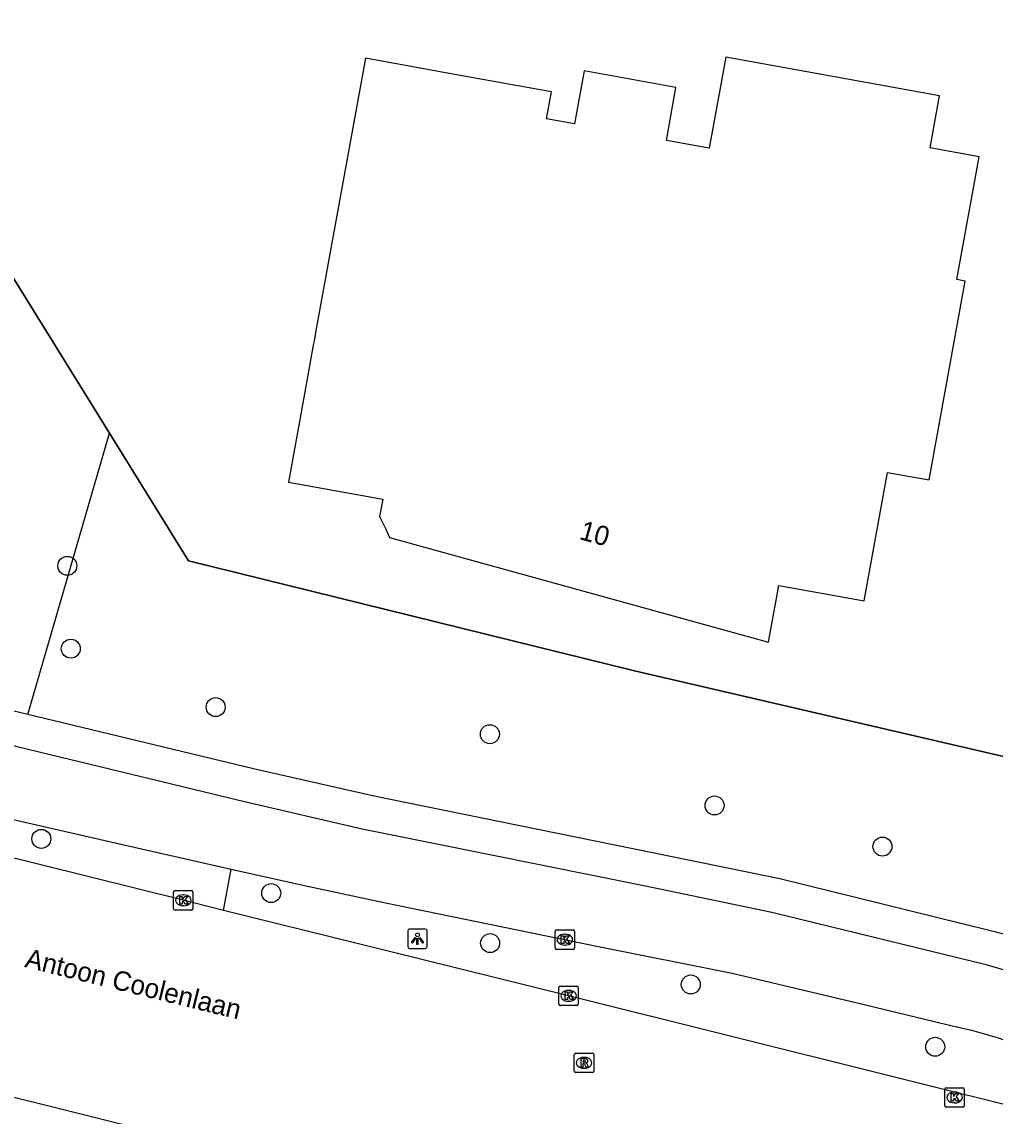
# Model space of a CAD drawing. Extents: x 159822 to 160765, y 380693 to 381634.
# Drawn here: x 160481.3 to 160531.4, y 380889.1 to 380945.5 of the extents above; entities that cross this region are included whole.
import ezdxf

# ---------------------------------------------------------------- set-up
doc = ezdxf.new("R2010")
doc.units = 0
for name, color, linetype in [('IMGEO_Berm_groen', 7, 'Continuous'), ('IMGEO_Boom', 7, 'Continuous'), ('IMGEO_Fietspad_gesloten', 7, 'Continuous'), ('IMGEO_Gemengd_bos', 7, 'Continuous'), ('IMGEO_Grasland_overig', 7, 'Continuous'), ('IMGEO_Hek', 7, 'Continuous'), ('IMGEO_Kolk', 7, 'Continuous'), ('IMGEO_Lichtpunt', 7, 'Continuous'), ('IMGEO_Openbare_ruimte_label', 7, 'Continuous'), ('IMGEO_Pand', 7, 'Continuous'), ('IMGEO_Pand_nummerreeks', 7, 'Continuous'), ('IMGEO_Rijbaan_lokaal_gesloten', 7, 'Continuous'), ('IMGEO_Rioolput', 7, 'Continuous'), ('IMGEO_Voetpad_open', 7, 'Continuous')]:
    doc.layers.add(name, color=color, linetype=linetype)

msp = doc.modelspace()

# ---------------------------------------------------------------- linework, layer by layer
at = {"layer": 'IMGEO_Berm_groen'}
msp.add_lwpolyline([(160491.667, 380899.712), (160492.052, 380901.84)], dxfattribs=at)
at = {"layer": 'IMGEO_Boom'}
for centre in [(160483.613, 380917.461), (160483.791, 380913.193), (160491.255, 380910.183), (160505.382, 380908.787), (160516.958, 380905.114), (160482.272, 380903.392), (160525.609, 380902.995), (160494.117, 380900.6), (160505.397, 380898.025), (160515.733, 380895.892), (160528.327, 380892.683)]:
    msp.add_circle(centre, 0.489, dxfattribs=at)
at = {"layer": 'IMGEO_Fietspad_gesloten'}
for points in [[(160554.106, 380889.112), (160545.645, 380892.233), (160537.445, 380895.002), (160531.026, 380896.883), (160519.907, 380899.598), (160513.32, 380900.979), (160500, 380903.659), (160498.8, 380903.9), (160492.748, 380905.309), (160477.319, 380909.032)], [(160480.593, 380904.443), (160486.675, 380903.051), (160492.052, 380901.84)], [(160492.052, 380901.84), (160495.835, 380900.988), (160500, 380900.104), (160510.889, 380897.864), (160517.859, 380896.483), (160524.664, 380894.858), (160529.491, 380893.685)]]:
    msp.add_lwpolyline(points, dxfattribs=at)
msp.add_arc((160524.069, 380869.182), 25.096, 68.4593, 77.5222, dxfattribs=at)
at = {"layer": 'IMGEO_Gemengd_bos'}
for points in [[(160554.891, 380940.824), (160539.32, 380905.895), (160512.835, 380912.045), (160489.858, 380917.713), (160485.779, 380924.29)], [(160481.57, 380909.795), (160485.779, 380924.29)]]:
    msp.add_lwpolyline(points, dxfattribs=at)
at = {"layer": 'IMGEO_Grasland_overig'}
msp.add_lwpolyline([(160485.779, 380924.29), (160476.872, 380938.65), (160491.657, 380989.31), (160500, 380984.04), (160525.173, 380967.859), (160556.535, 380944.511)], dxfattribs=at)
at = {"layer": 'IMGEO_Hek'}
for points in [[(160556.535, 380944.511), (160525.173, 380967.859), (160500, 380984.04), (160491.657, 380989.31), (160476.872, 380938.65), (160485.779, 380924.29)], [(160485.779, 380924.29), (160489.858, 380917.713), (160512.835, 380912.045), (160539.32, 380905.895)]]:
    msp.add_lwpolyline(points, dxfattribs=at)
at = {"layer": 'IMGEO_Kolk'}
for p, q in [((160489.085, 380899.803), (160489.085, 380900.655)), ((160489.16, 380900.729), (160490.012, 380900.729)), ((160489.573, 380900.509), (160489.598, 380900.509)), ((160490.086, 380900.655), (160490.086, 380899.803)), ((160490.012, 380899.729), (160489.16, 380899.729)), ((160489.596, 380899.949), (160489.571, 380899.949)), ((160508.743, 380897.776), (160508.743, 380898.628)), ((160508.818, 380898.702), (160509.67, 380898.702)), ((160509.744, 380898.628), (160509.744, 380897.776)), ((160509.231, 380898.482), (160509.256, 380898.482)), ((160509.67, 380897.702), (160508.818, 380897.702)), ((160509.254, 380897.922), (160509.229, 380897.922)), ((160509.013, 380895.81), (160509.865, 380895.81)), ((160508.938, 380894.884), (160508.938, 380895.736)), ((160509.426, 380895.59), (160509.451, 380895.59)), ((160509.939, 380895.736), (160509.939, 380894.884)), ((160509.865, 380894.81), (160509.013, 380894.81)), ((160509.449, 380895.03), (160509.424, 380895.03)), ((160528.823, 380889.647), (160528.823, 380890.499)), ((160528.898, 380890.573), (160529.75, 380890.573)), ((160529.311, 380890.353), (160529.336, 380890.353)), ((160529.824, 380890.499), (160529.824, 380889.647)), ((160529.75, 380889.573), (160528.898, 380889.573)), ((160529.334, 380889.793), (160529.309, 380889.793))]:
    msp.add_line(p, q, dxfattribs=at)
for points in [[(160489.085, 380899.803), (160489.085, 380900.655)], [(160489.16, 380900.729), (160490.012, 380900.729)], [(160489.406, 380900.429), (160489.529, 380900.429), (160489.529, 380900.278), (160489.659, 380900.429), (160489.823, 380900.429), (160489.677, 380900.278), (160489.83, 380900.029), (160489.678, 380900.029), (160489.593, 380900.193), (160489.529, 380900.126), (160489.529, 380900.029), (160489.406, 380900.029), (160489.406, 380900.429)], [(160490.086, 380900.655), (160490.086, 380899.803)], [(160490.012, 380899.729), (160489.16, 380899.729)], [(160508.743, 380897.776), (160508.743, 380898.628)], [(160508.818, 380898.702), (160509.67, 380898.702)], [(160509.744, 380898.628), (160509.744, 380897.776)], [(160509.064, 380898.402), (160509.187, 380898.402), (160509.187, 380898.251), (160509.317, 380898.402), (160509.481, 380898.402), (160509.335, 380898.251), (160509.488, 380898.002), (160509.336, 380898.002), (160509.251, 380898.166), (160509.187, 380898.099), (160509.187, 380898.002), (160509.064, 380898.002), (160509.064, 380898.402)], [(160509.67, 380897.702), (160508.818, 380897.702)], [(160509.013, 380895.81), (160509.865, 380895.81)], [(160508.938, 380894.884), (160508.938, 380895.736)], [(160509.259, 380895.51), (160509.382, 380895.51), (160509.382, 380895.359), (160509.512, 380895.51), (160509.676, 380895.51), (160509.53, 380895.359), (160509.683, 380895.11), (160509.531, 380895.11), (160509.446, 380895.274), (160509.382, 380895.207), (160509.382, 380895.11), (160509.259, 380895.11), (160509.259, 380895.51)], [(160509.939, 380895.736), (160509.939, 380894.884)], [(160509.865, 380894.81), (160509.013, 380894.81)], [(160528.823, 380889.647), (160528.823, 380890.499)], [(160528.898, 380890.573), (160529.75, 380890.573)], [(160529.144, 380890.273), (160529.267, 380890.273), (160529.267, 380890.122), (160529.397, 380890.273), (160529.561, 380890.273), (160529.415, 380890.122), (160529.568, 380889.873), (160529.416, 380889.873), (160529.331, 380890.037), (160529.267, 380889.97), (160529.267, 380889.873), (160529.144, 380889.873), (160529.144, 380890.273)], [(160529.824, 380890.499), (160529.824, 380889.647)], [(160529.75, 380889.573), (160528.898, 380889.573)]]:
    msp.add_lwpolyline(points, dxfattribs=at)
for centre, start, end in [((160489.162, 380900.653), 91.552, 178.448), ((160489.162, 380900.653), 91.552, 178.448), ((160490.01, 380900.653), 1.552, 88.448), ((160490.01, 380900.653), 1.552, 88.448), ((160489.162, 380899.805), 181.552, 268.448), ((160489.162, 380899.805), 181.552, 268.448), ((160490.01, 380899.805), 271.552, 358.448), ((160490.01, 380899.805), 271.552, 358.448), ((160508.82, 380898.626), 91.552, 178.448), ((160508.82, 380898.626), 91.552, 178.448), ((160509.668, 380898.626), 1.552, 88.448), ((160509.668, 380898.626), 1.552, 88.448), ((160508.82, 380897.778), 181.552, 268.448), ((160508.82, 380897.778), 181.552, 268.448), ((160509.668, 380897.778), 271.552, 358.448), ((160509.668, 380897.778), 271.552, 358.448), ((160509.015, 380895.734), 91.552, 178.448), ((160509.015, 380895.734), 91.552, 178.448), ((160509.863, 380895.734), 1.552, 88.448), ((160509.863, 380895.734), 1.552, 88.448), ((160509.015, 380894.886), 181.552, 268.448), ((160509.015, 380894.886), 181.552, 268.448), ((160509.863, 380894.886), 271.552, 358.448), ((160509.863, 380894.886), 271.552, 358.448), ((160528.9, 380890.497), 91.552, 178.448), ((160528.9, 380890.497), 91.552, 178.448), ((160529.748, 380890.497), 1.552, 88.448), ((160529.748, 380890.497), 1.552, 88.448), ((160528.9, 380889.649), 181.552, 268.448), ((160528.9, 380889.649), 181.552, 268.448), ((160529.748, 380889.649), 271.552, 358.448), ((160529.748, 380889.649), 271.552, 358.448)]:
    msp.add_arc(centre, 0.0765, start, end, dxfattribs=at)
for centre, major_axis, ratio, start_param, end_param in [((160489.572, 380900.229), (-0.387, 0.002), 0.722429, 4.712389, 7.853982), ((160489.597, 380900.229), (-0.39, 0.002), 0.717154, 1.570796, 4.712389), ((160509.23, 380898.202), (-0.387, 0.002), 0.722429, 4.712389, 7.853982), ((160509.255, 380898.202), (-0.39, 0.002), 0.717154, 1.570796, 4.712389), ((160509.425, 380895.31), (-0.387, 0.002), 0.722429, 4.712389, 7.853982), ((160509.45, 380895.31), (-0.39, 0.002), 0.717154, 1.570796, 4.712389), ((160529.31, 380890.073), (-0.387, 0.002), 0.722429, 4.712389, 7.853982), ((160529.335, 380890.073), (-0.39, 0.002), 0.717154, 1.570796, 4.712389)]:
    msp.add_ellipse(centre, major_axis=major_axis, ratio=ratio, start_param=start_param, end_param=end_param, dxfattribs=at)
at = {"layer": 'IMGEO_Lichtpunt'}
for p, q in [((160501.152, 380898.653), (160501.152, 380897.846)), ((160501.152, 380898.653), (160501.152, 380897.846)), ((160502.054, 380898.748), (160501.246, 380898.748)), ((160502.054, 380898.748), (160501.246, 380898.748)), ((160502.148, 380897.846), (160502.148, 380898.653)), ((160502.148, 380897.846), (160502.148, 380898.653)), ((160501.246, 380897.752), (160502.054, 380897.752)), ((160501.246, 380897.752), (160502.054, 380897.752))]:
    msp.add_line(p, q, dxfattribs=at)
for points in [[(160501.526, 380898.317), (160501.565, 380898.289), (160501.377, 380898.027), (160501.339, 380898.054), (160501.526, 380898.317)], [(160501.628, 380898.269), (160501.675, 380898.269), (160501.675, 380897.947), (160501.628, 380897.947), (160501.628, 380898.269)], [(160501.738, 380898.289), (160501.776, 380898.316), (160501.963, 380898.054), (160501.924, 380898.026), (160501.738, 380898.289)]]:
    msp.add_lwpolyline(points, dxfattribs=at)
msp.add_circle((160501.651, 380898.451), 0.0994, dxfattribs=at)
for centre, start, end in [((160501.246, 380898.653), 90, 180), ((160501.246, 380898.653), 90, 180), ((160502.054, 380898.653), 0, 90), ((160502.054, 380898.653), 0, 90), ((160501.246, 380897.846), 180, 270), ((160501.246, 380897.846), 180, 270), ((160502.054, 380897.846), 270, 0), ((160502.054, 380897.846), 270, 360)]:
    msp.add_arc(centre, 0.0946, start, end, dxfattribs=at)
at = {"layer": 'IMGEO_Pand'}
msp.add_lwpolyline([(160529.871, 380932.129), (160529.447, 380932.205), (160530.596, 380938.541), (160528.067, 380938.999), (160528.552, 380941.675), (160517.541, 380943.673), (160516.689, 380938.979), (160514.475, 380939.38), (160514.969, 380942.105), (160510.246, 380942.962), (160509.751, 380940.236), (160508.304, 380940.498), (160508.553, 380941.875), (160503.859, 380942.726), (160498.97, 380943.612), (160496.407, 380929.49), (160496.324, 380929.032), (160496.287, 380928.83), (160495.834, 380926.33), (160495.008, 380921.78), (160499.86, 380920.9), (160499.697, 380920.002), (160500, 380919.377), (160500.219, 380918.926), (160519.738, 380913.523), (160520.27, 380916.455), (160524.668, 380915.656), (160525.869, 380922.277), (160528.013, 380921.887), (160529.871, 380932.129)], dxfattribs=at)
at = {"layer": 'IMGEO_Rijbaan_lokaal_gesloten'}
for points in [[(160491.667, 380899.712), (160489.586, 380900.228), (160467.63, 380905.686)], [(160534.288, 380889.115), (160509.439, 380895.309), (160500, 380897.648), (160491.667, 380899.712)], [(160464.492, 380894.136), (160466.057, 380893.772), (160486.788, 380888.609), (160500, 380885.349), (160517.131, 380881.121)]]:
    msp.add_lwpolyline(points, dxfattribs=at)
at = {"layer": 'IMGEO_Rioolput'}
for p, q in [((160509.734, 380891.431), (160509.734, 380892.283)), ((160509.809, 380892.357), (160510.661, 380892.357)), ((160510.222, 380892.137), (160510.247, 380892.137)), ((160510.735, 380892.283), (160510.735, 380891.431)), ((160510.661, 380891.357), (160509.809, 380891.357)), ((160510.245, 380891.577), (160510.22, 380891.577))]:
    msp.add_line(p, q, dxfattribs=at)
for points in [[(160509.734, 380891.431), (160509.734, 380892.283)], [(160509.809, 380892.357), (160510.661, 380892.357)], [(160510.323, 380892.055), (160510.071, 380892.057), (160510.071, 380891.657)], [(160510.071, 380891.657), (160510.195, 380891.657), (160510.195, 380891.819), (160510.206, 380891.819)], [(160510.249, 380891.976), (160510.195, 380891.976), (160510.195, 380891.895)], [(160510.195, 380891.895), (160510.247, 380891.895)], [(160510.735, 380892.283), (160510.735, 380891.431)], [(160510.661, 380891.357), (160509.809, 380891.357)], [(160510.253, 380891.79), (160510.324, 380891.657), (160510.464, 380891.657), (160510.399, 380891.783)]]:
    msp.add_lwpolyline(points, dxfattribs=at)
for centre, radius, start, end in [((160509.811, 380892.281), 0.0765, 91.552, 178.448), ((160509.811, 380892.281), 0.0765, 91.552, 178.448), ((160510.205, 380891.766), 0.0533, 26.0293, 88.6989), ((160510.231, 380892.084), 0.19, 274.7715, 282.9687), ((160510.255, 380891.88), 0.0964, 77.0061, 93.1865), ((160510.269, 380891.937), 0.0378, 276.6634, 79.6772), ((160510.322, 380891.945), 0.109, 350.3612, 89.416), ((160510.32, 380891.945), 0.112, 277.5842, 350.9817), ((160510.304, 380891.73), 0.108, 29.5134, 73.7905), ((160510.659, 380892.281), 0.0765, 1.552, 88.448), ((160510.659, 380892.281), 0.0765, 1.552, 88.448), ((160509.811, 380891.433), 0.0765, 181.552, 268.448), ((160509.811, 380891.433), 0.0765, 181.552, 268.448), ((160510.659, 380891.433), 0.0765, 271.552, 358.448), ((160510.659, 380891.433), 0.0765, 271.552, 358.448)]:
    msp.add_arc(centre, radius, start, end, dxfattribs=at)
for centre, major_axis, ratio, start_param, end_param in [((160510.221, 380891.857), (-0.387, 0.002), 0.722429, 4.712389, 7.853982), ((160510.246, 380891.857), (-0.39, 0.002), 0.717154, 1.570796, 4.712389)]:
    msp.add_ellipse(centre, major_axis=major_axis, ratio=ratio, start_param=start_param, end_param=end_param, dxfattribs=at)
at = {"layer": 'IMGEO_Voetpad_open'}
for points in [[(160481.57, 380909.795), (160478.101, 380910.63)], [(160539.831, 380896.2), (160538.045, 380896.715), (160532.432, 380898.347), (160520.329, 380901.329), (160513.769, 380902.676), (160500, 380905.475), (160499.107, 380905.656), (160493.198, 380906.995), (160481.57, 380909.795)]]:
    msp.add_lwpolyline(points, dxfattribs=at)

# ---------------------------------------------------------------- texts
at = {"layer": 'IMGEO_Openbare_ruimte_label'}
msp.add_text('Antoon Coolenlaan', height=1, rotation=346.2279, dxfattribs=at).set_placement((160481.372, 380896.798))
at = {"layer": 'IMGEO_Pand_nummerreeks'}
msp.add_text('10', height=1, rotation=344.5301, dxfattribs=at).set_placement((160509.944, 380918.847))

doc.saveas('drawing.dxf')
